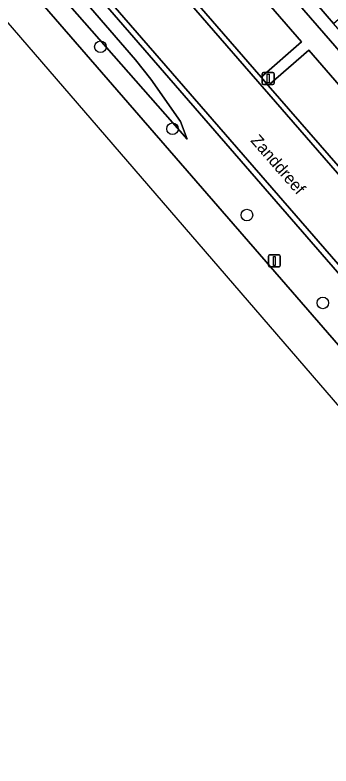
# Model space of a CAD drawing. Extents: x 155887 to 156869, y 383880 to 384678.
# Drawn here: x 156570.8 to 156597.4, y 383923.2 to 383986.5 of the extents above; entities that cross this region are included whole.
import ezdxf

# ---------------------------------------------------------------- set-up
doc = ezdxf.new("R2010")
doc.units = 0
for name, color, linetype in [('IMGEO_Berm_groen', 7, 'Continuous'), ('IMGEO_Boom', 7, 'Continuous'), ('IMGEO_Erf', 7, 'Continuous'), ('IMGEO_Greppel_droge_sloot', 7, 'Continuous'), ('IMGEO_Lichtmast', 7, 'Continuous'), ('IMGEO_Openbare_ruimte_label', 7, 'Continuous'), ('IMGEO_OVBaan_gesloten', 7, 'Continuous'), ('IMGEO_Pand', 7, 'Continuous'), ('IMGEO_Parkeervlak_open', 7, 'Continuous'), ('IMGEO_Rijbaan_lokaal_gesloten', 7, 'Continuous'), ('IMGEO_Rijbaan_lokaal_open', 7, 'Continuous'), ('IMGEO_Voetpad_open', 7, 'Continuous')]:
    doc.layers.add(name, color=color, linetype=linetype)

msp = doc.modelspace()

# ---------------------------------------------------------------- linework, layer by layer
at = {"layer": 'IMGEO_Berm_groen'}
for points in [[(156562.118, 384000), (156634.845, 383916.306), (156649.574, 383899.314), (156657.48, 383890.128), (156660.479, 383886.538), (156661.73, 383884.973), (156667.165, 383889.242), (156667.519, 383889.539)], [(156646.315, 383909.821), (156646.375, 383909.933), (156646.206, 383910.051), (156645.847, 383909.788), (156626.506, 383932.134), (156601.837, 383960.361), (156567.837, 383999.499)], [(156572.445, 383992.551), (156580.931, 383982.719), (156582.218, 383981.09), (156584.728, 383977.511), (156585.273, 383976.032), (156571.074, 383992.201)]]:
    msp.add_lwpolyline(points, dxfattribs=at)
at = {"layer": 'IMGEO_Boom'}
for centre in [(156577.967, 383983.812), (156584.041, 383976.905), (156590.312, 383969.638), (156596.712, 383962.234)]:
    msp.add_circle(centre, 0.489, dxfattribs=at)
at = {"layer": 'IMGEO_Erf'}
msp.add_lwpolyline([(156583.736, 384000), (156608.736, 383971.231), (156609.595, 383971.968), (156609.266, 383972.346), (156608.095, 383973.695), (156605.533, 383976.645), (156604.809, 383977.478), (156603.63, 383978.836), (156601.566, 383981.212), (156601.392, 383981.413), (156600.225, 383982.756), (156597.599, 383985.78), (156597.07, 383986.389), (156596.031, 383987.585)], dxfattribs=at)
at = {"layer": 'IMGEO_Greppel_droge_sloot'}
msp.add_lwpolyline([(156527.92, 384041.892), (156555.384, 384010.282), (156564.306, 384000), (156571.074, 383992.201), (156585.273, 383976.032), (156584.728, 383977.511), (156582.218, 383981.09), (156580.931, 383982.719), (156572.445, 383992.551), (156566.03, 384000), (156556.426, 384011.152), (156528.954, 384042.75)], close=True, dxfattribs=at)
at = {"layer": 'IMGEO_Lichtmast'}
for p, q in [((156591.609, 383980.735), (156591.609, 383981.535)), ((156591.609, 383981.535), (156591.609, 383980.735)), ((156591.709, 383981.635), (156592.499, 383981.635)), ((156592.499, 383981.635), (156591.709, 383981.635)), ((156592.599, 383981.535), (156592.599, 383980.735)), ((156592.599, 383980.735), (156592.599, 383981.535)), ((156592.499, 383980.635), (156591.709, 383980.635)), ((156591.709, 383980.635), (156592.499, 383980.635)), ((156592.129, 383965.374), (156592.129, 383966.174)), ((156592.129, 383966.174), (156592.129, 383965.374)), ((156592.229, 383966.274), (156593.019, 383966.274)), ((156593.019, 383966.274), (156592.229, 383966.274)), ((156593.119, 383966.174), (156593.119, 383965.374)), ((156593.119, 383965.374), (156593.119, 383966.174)), ((156593.019, 383965.274), (156592.229, 383965.274)), ((156592.229, 383965.274), (156593.019, 383965.274))]:
    msp.add_line(p, q, dxfattribs=at)
for points in [[(156592.029, 383981.51), (156592.179, 383981.51), (156592.179, 383980.76), (156592.029, 383980.76), (156592.029, 383981.51)], [(156592.549, 383966.149), (156592.699, 383966.149), (156592.699, 383965.399), (156592.549, 383965.399), (156592.549, 383966.149)]]:
    msp.add_lwpolyline(points, dxfattribs=at)
for centre, start, end in [((156591.709, 383981.535), 90, 180), ((156591.709, 383981.535), 90, 180), ((156592.499, 383981.535), 0, 90), ((156592.499, 383981.535), 360, 90), ((156591.709, 383980.735), 180, 270), ((156591.709, 383980.735), 180, 270), ((156592.499, 383980.735), 270, 0), ((156592.499, 383980.735), 270, 0), ((156592.229, 383966.174), 90, 180), ((156592.229, 383966.174), 90, 180), ((156593.019, 383966.174), 0, 90), ((156593.019, 383966.174), 360, 90), ((156592.229, 383965.374), 180, 270), ((156592.229, 383965.374), 180, 270), ((156593.019, 383965.374), 270, 0), ((156593.019, 383965.374), 270, 0)]:
    msp.add_arc(centre, 0.1, start, end, dxfattribs=at)
at = {"layer": 'IMGEO_OVBaan_gesloten'}
msp.add_lwpolyline([(156500, 384061.368), (156513.218, 384046.155), (156516.017, 384048.538), (156657.549, 383884.637), (156660.479, 383886.538), (156657.48, 383890.128), (156649.574, 383899.314), (156634.845, 383916.306), (156562.118, 384000), (156526.643, 384040.832), (156517.145, 384051.764), (156500, 384071.498)], dxfattribs=at)
at = {"layer": 'IMGEO_Pand'}
msp.add_lwpolyline([(156604.004, 383997.938), (156603.3, 383998.749), (156593.631, 383990.348), (156596.031, 383987.585), (156597.07, 383986.389), (156597.599, 383985.78), (156607.267, 383994.181)], close=True, dxfattribs=at)
at = {"layer": 'IMGEO_Parkeervlak_open'}
for points in [[(156591.511, 383981.251), (156594.923, 383984.215), (156581.218, 384000), (156579.829, 384001.6), (156577.973, 384000), (156576.407, 383998.65)], [(156595.533, 383983.524), (156592.109, 383980.552), (156601.642, 383969.638), (156602.42, 383968.708), (156603.883, 383967.013), (156605.49, 383968.42), (156607.297, 383969.986), (156605.035, 383972.576)]]:
    msp.add_lwpolyline(points, close=True, dxfattribs=at)
at = {"layer": 'IMGEO_Rijbaan_lokaal_gesloten'}
for points in [[(156504.298, 384073.374), (156520.535, 384054.614), (156527.288, 384046.812), (156528.598, 384045.292), (156528.617, 384045.27), (156530.033, 384043.663), (156567.998, 384000), (156646.206, 383910.051), (156646.375, 383909.933), (156646.315, 383909.821)], [(156650.086, 383913.301), (156630.384, 383935.946), (156605.883, 383964.081), (156603.554, 383966.725), (156574.636, 384000), (156565.483, 384010.532), (156529.628, 384051.804)]]:
    msp.add_lwpolyline(points, dxfattribs=at)
at = {"layer": 'IMGEO_Rijbaan_lokaal_open'}
msp.add_lwpolyline([(156529.628, 384051.804), (156565.483, 384010.532), (156574.636, 384000), (156603.554, 383966.725), (156603.883, 383967.013), (156602.42, 383968.708), (156601.642, 383969.638), (156592.109, 383980.552), (156591.511, 383981.251), (156576.407, 383998.65), (156575.798, 383999.325), (156575.214, 384000), (156570.896, 384004.989), (156569.471, 384006.617), (156568.014, 384008.289), (156565.824, 384010.805), (156561.467, 384015.811), (156560.867, 384016.521), (156546.504, 384033.054), (156545.876, 384033.764), (156533.37, 384048.181), (156529.835, 384052.221)], dxfattribs=at)
msp.add_lwpolyline([(156530.033, 384043.663), (156529.694, 384043.376), (156567.401, 384000), (156567.837, 383999.499), (156601.837, 383960.361), (156626.506, 383932.134), (156645.847, 383909.788), (156646.206, 383910.051), (156567.998, 384000)], close=True, dxfattribs=at)
at = {"layer": 'IMGEO_Voetpad_open'}
msp.add_lwpolyline([(156583.736, 384000), (156572.933, 384012.431), (156572.904, 384012.408), (156571.511, 384011.292), (156574.313, 384007.943), (156579.202, 384002.311), (156576.567, 384000), (156575.798, 383999.325), (156576.407, 383998.65), (156577.973, 384000), (156579.829, 384001.6), (156581.218, 384000), (156594.923, 383984.215), (156591.511, 383981.251), (156592.109, 383980.552), (156595.533, 383983.524), (156605.035, 383972.576), (156607.297, 383969.986), (156608.736, 383971.231)], close=True, dxfattribs=at)

# ---------------------------------------------------------------- texts
at = {"layer": 'IMGEO_Openbare_ruimte_label'}
msp.add_text('Zanddreef', height=1, rotation=310.98653, dxfattribs=at).set_placement((156590.57, 383975.879))

doc.saveas('drawing.dxf')
